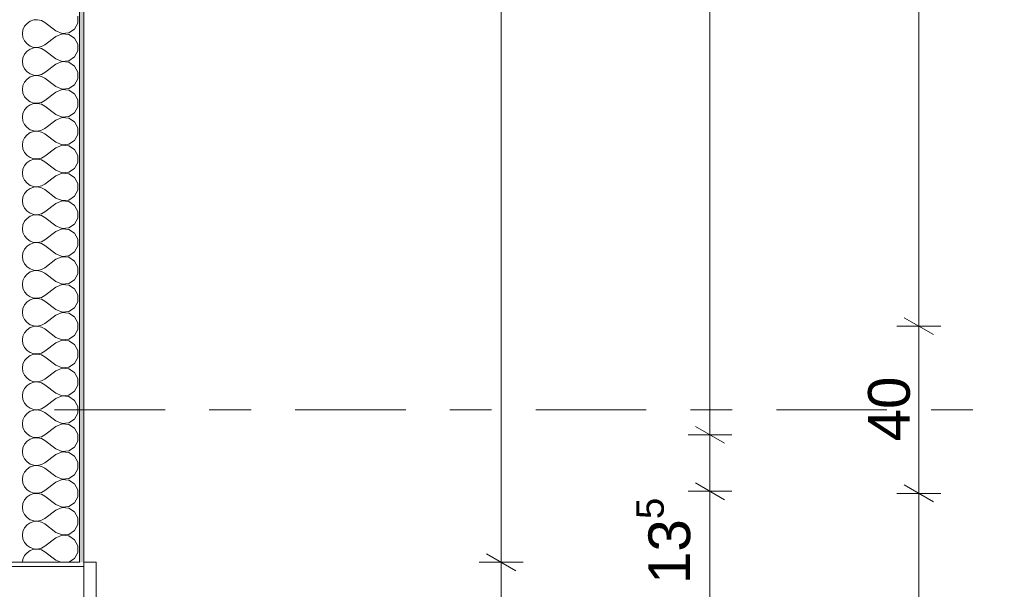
# Model space of a CAD drawing. Header units: metres. Extents: x -4 to 99, y -11 to 17.
# Tile 667 of 747: x 62.28 to 64.64, y 7.87 to 9.23. Entities that reach past the tile are written whole.
import ezdxf

# ---------------------------------------------------------------- set-up
doc = ezdxf.new("R2010")
doc.units = ezdxf.units.M
doc.header["$MEASUREMENT"] = 0
doc.linetypes.add('Strichlinie doppelt', pattern=[0.546806, 0.264583, -0.105833, 0.070556, -0.105833])
doc.linetypes.add('Strichlinie eng', pattern=[0.115, 0.075, -0.04])
for name, color, linetype in [('152 - Bemaßung_ Beschriftung.Ausbau', 7, 'Continuous'), ('451 - Universal.Achsen Raster', 7, 'Continuous'), ('604 - Struktur.Wand Aussen', 7, 'Continuous')]:
    doc.layers.add(name, color=color, linetype=linetype)
doc.styles.add('ERSTELLTER_STIL_2', font='txt')
doc.dimstyles.new('ERSTELLTER_STIL__1', dxfattribs={"dimtxt": 0.1, "dimasz": 0.0532, "dimexe": 0.18, "dimexo": 0.0625, "dimgap": 0, "dimtad": 1, "dimzin": 0, "dimdsep": 46, "dimtxsty": 'ERSTELLTER_STIL_2', "dimblk": 'ARROWHEAD_2', "dimblk1": 'ARROWHEAD_2', "dimblk2": 'ARROWHEAD_2', "dimcen": 0.09, "dimse1": 1, "dimse2": 1, "dimclrd": 7, "dimclre": 7, "dimclrt": 7, "dimazin": 0, "dimtfac": 1, "dimtdec": 4, "dimtmove": 0, "dimatfit": 3, "dimfxl": 1, "dimtolj": 1, "dimtzin": 0, "dimarcsym": 0})
doc.dimstyles.new('ERSTELLTER_STIL__13', dxfattribs={"dimtxt": 0.1, "dimasz": 0.0532, "dimexe": 0.18, "dimexo": 0.5, "dimgap": 0, "dimtad": 1, "dimzin": 0, "dimdsep": 46, "dimtxsty": 'ERSTELLTER_STIL_2', "dimblk": 'ARROWHEAD_2', "dimblk1": 'ARROWHEAD_2', "dimblk2": 'ARROWHEAD_2', "dimcen": 0.09, "dimse1": 1, "dimse2": 1, "dimclrd": 7, "dimclre": 7, "dimclrt": 7, "dimazin": 0, "dimtfac": 1, "dimtdec": 4, "dimtmove": 0, "dimatfit": 3, "dimfxl": 1, "dimtolj": 1, "dimtzin": 0, "dimarcsym": 0})
pattern_1 = [(0, (0, 0), (0, 0.08660254), [0, -0.05]), (0, (0.025, 0.0433), (0, 0.08660254), [0, -0.05])]

# ---------------------------------------------------------------- blocks, each defined once
blk = doc.blocks.new('*X16')
at = {"layer": '604 - Struktur.Wand Aussen', "color": 7, "linetype": 'Continuous', "lineweight": 5}
for p, q in [((62.2992, 9.2246), (62.2933, 9.2175)), ((62.3068, 9.2298), (62.2992, 9.2246)), ((62.3155, 9.2328), (62.3068, 9.2298)), ((62.3247, 9.2332), (62.3155, 9.2328)), ((62.3336, 9.2311), (62.3247, 9.2332)), ((62.3417, 9.2267), (62.3336, 9.2311)), ((62.3684, 9.2067), (62.3417, 9.2267)), ((62.413, 9.2109), (62.4207, 9.2252)), ((62.4207, 9.2252), (62.4207, 9.2415)), ((62.2896, 9.2091), (62.2884, 9.2)), ((62.2884, 9.2), (62.2896, 9.1909)), ((62.2933, 9.2175), (62.2896, 9.2091)), ((62.3684, 9.2067), (62.3833, 9.2004)), ((62.3833, 9.1996), (62.3684, 9.1933)), ((62.3833, 9.2004), (62.3995, 9.2019)), ((62.3995, 9.1981), (62.3833, 9.1996)), ((62.3995, 9.2019), (62.413, 9.2109)), ((62.413, 9.1891), (62.3995, 9.1981)), ((62.2896, 9.1909), (62.2933, 9.1825)), ((62.2933, 9.1825), (62.2992, 9.1754)), ((62.2992, 9.1754), (62.3068, 9.1702)), ((62.3684, 9.1933), (62.3417, 9.1733)), ((62.4207, 9.1748), (62.413, 9.1891)), ((62.4207, 9.1585), (62.4207, 9.1748)), ((62.2933, 9.1509), (62.2896, 9.1424)), ((62.2992, 9.1579), (62.2933, 9.1509)), ((62.3068, 9.1631), (62.2992, 9.1579)), ((62.3068, 9.1702), (62.3155, 9.1672)), ((62.3155, 9.1661), (62.3068, 9.1631)), ((62.3155, 9.1672), (62.3247, 9.1668)), ((62.3247, 9.1665), (62.3155, 9.1661)), ((62.3247, 9.1668), (62.3336, 9.1689)), ((62.3336, 9.1645), (62.3247, 9.1665)), ((62.3336, 9.1689), (62.3417, 9.1733)), ((62.3417, 9.16), (62.3336, 9.1645)), ((62.3684, 9.14), (62.3417, 9.16)), ((62.413, 9.1442), (62.4207, 9.1585)), ((62.2896, 9.1424), (62.2884, 9.1333)), ((62.2884, 9.1333), (62.2896, 9.1242)), ((62.3684, 9.1267), (62.3417, 9.1067)), ((62.3684, 9.14), (62.3833, 9.1337)), ((62.3833, 9.133), (62.3684, 9.1267)), ((62.3833, 9.1337), (62.3995, 9.1352)), ((62.3995, 9.1314), (62.3833, 9.133)), ((62.3995, 9.1352), (62.413, 9.1442)), ((62.413, 9.1224), (62.3995, 9.1314)), ((62.2896, 9.1242), (62.2933, 9.1158)), ((62.2933, 9.1158), (62.2992, 9.1087)), ((62.2992, 9.1087), (62.3068, 9.1035)), ((62.3068, 9.1035), (62.3155, 9.1006)), ((62.3336, 9.1022), (62.3417, 9.1067)), ((62.4207, 9.1081), (62.413, 9.1224)), ((62.4207, 9.0919), (62.4207, 9.1081)), ((62.2933, 9.0842), (62.2896, 9.0758)), ((62.2992, 9.0913), (62.2933, 9.0842)), ((62.3068, 9.0965), (62.2992, 9.0913)), ((62.3155, 9.0994), (62.3068, 9.0965)), ((62.3155, 9.1006), (62.3247, 9.1001)), ((62.3247, 9.0999), (62.3155, 9.0994)), ((62.3247, 9.1001), (62.3336, 9.1022)), ((62.3336, 9.0978), (62.3247, 9.0999)), ((62.3417, 9.0933), (62.3336, 9.0978)), ((62.3684, 9.0733), (62.3417, 9.0933)), ((62.413, 9.0776), (62.4207, 9.0919)), ((62.2896, 9.0758), (62.2884, 9.0667)), ((62.2884, 9.0667), (62.2896, 9.0576)), ((62.2896, 9.0576), (62.2933, 9.0491)), ((62.3684, 9.06), (62.3417, 9.04)), ((62.3684, 9.0733), (62.3833, 9.067)), ((62.3833, 9.0663), (62.3684, 9.06)), ((62.3833, 9.067), (62.3995, 9.0686)), ((62.3995, 9.0648), (62.3833, 9.0663)), ((62.3995, 9.0686), (62.413, 9.0776)), ((62.413, 9.0558), (62.3995, 9.0648)), ((62.4207, 9.0415), (62.413, 9.0558)), ((62.2933, 9.0491), (62.2992, 9.0421)), ((62.2992, 9.0421), (62.3068, 9.0369)), ((62.3068, 9.0369), (62.3155, 9.0339)), ((62.3155, 9.0328), (62.3068, 9.0298)), ((62.3155, 9.0339), (62.3247, 9.0335)), ((62.3247, 9.0332), (62.3155, 9.0328)), ((62.3247, 9.0335), (62.3336, 9.0355)), ((62.3336, 9.0311), (62.3247, 9.0332)), ((62.3336, 9.0355), (62.3417, 9.04)), ((62.4207, 9.0252), (62.4207, 9.0415)), ((62.2896, 9.0091), (62.2884, 9)), ((62.2933, 9.0175), (62.2896, 9.0091)), ((62.2992, 9.0246), (62.2933, 9.0175)), ((62.3068, 9.0298), (62.2992, 9.0246)), ((62.3417, 9.0267), (62.3336, 9.0311)), ((62.3684, 9.0067), (62.3417, 9.0267)), ((62.3995, 9.0019), (62.413, 9.0109)), ((62.413, 9.0109), (62.4207, 9.0252)), ((62.2884, 9), (62.2896, 8.9909)), ((62.2896, 8.9909), (62.2933, 8.9825)), ((62.3684, 8.9933), (62.3417, 8.9733)), ((62.3684, 9.0067), (62.3833, 9.0004)), ((62.3833, 8.9996), (62.3684, 8.9933)), ((62.3833, 9.0004), (62.3995, 9.0019)), ((62.3995, 8.9981), (62.3833, 8.9996)), ((62.413, 8.9891), (62.3995, 8.9981)), ((62.4207, 8.9748), (62.413, 8.9891)), ((62.2933, 8.9825), (62.2992, 8.9754)), ((62.2992, 8.9754), (62.3068, 8.9702)), ((62.3068, 8.9631), (62.2992, 8.9579)), ((62.3068, 8.9702), (62.3155, 8.9672)), ((62.3155, 8.9661), (62.3068, 8.9631)), ((62.3155, 8.9672), (62.3247, 8.9668)), ((62.3247, 8.9665), (62.3155, 8.9661)), ((62.3247, 8.9668), (62.3336, 8.9689)), ((62.3336, 8.9645), (62.3247, 8.9665)), ((62.3336, 8.9689), (62.3417, 8.9733)), ((62.3417, 8.96), (62.3336, 8.9645)), ((62.4207, 8.9585), (62.4207, 8.9748)), ((62.2896, 8.9424), (62.2884, 8.9333)), ((62.2933, 8.9509), (62.2896, 8.9424)), ((62.2992, 8.9579), (62.2933, 8.9509)), ((62.3684, 8.94), (62.3417, 8.96)), ((62.3684, 8.94), (62.3833, 8.9337)), ((62.3995, 8.9352), (62.413, 8.9442)), ((62.413, 8.9442), (62.4207, 8.9585)), ((62.2884, 8.9333), (62.2896, 8.9242)), ((62.2896, 8.9242), (62.2933, 8.9158)), ((62.2933, 8.9158), (62.2992, 8.9087)), ((62.3684, 8.9267), (62.3417, 8.9067)), ((62.3833, 8.933), (62.3684, 8.9267)), ((62.3833, 8.9337), (62.3995, 8.9352)), ((62.3995, 8.9314), (62.3833, 8.933)), ((62.413, 8.9224), (62.3995, 8.9314)), ((62.4207, 8.9081), (62.413, 8.9224)), ((62.2992, 8.8913), (62.2933, 8.8842)), ((62.2992, 8.9087), (62.3068, 8.9035)), ((62.3068, 8.8965), (62.2992, 8.8913)), ((62.3068, 8.9035), (62.3155, 8.9006)), ((62.3155, 8.8994), (62.3068, 8.8965)), ((62.3155, 8.9006), (62.3247, 8.9001)), ((62.3247, 8.8999), (62.3155, 8.8994)), ((62.3247, 8.9001), (62.3336, 8.9022)), ((62.3336, 8.8978), (62.3247, 8.8999)), ((62.3336, 8.9022), (62.3417, 8.9067)), ((62.3417, 8.8933), (62.3336, 8.8978)), ((62.3684, 8.8733), (62.3417, 8.8933)), ((62.413, 8.8776), (62.4207, 8.8919)), ((62.4207, 8.8919), (62.4207, 8.9081)), ((62.2896, 8.8758), (62.2884, 8.8667)), ((62.2933, 8.8842), (62.2896, 8.8758)), ((62.3684, 8.8733), (62.3833, 8.867)), ((62.3833, 8.867), (62.3995, 8.8686)), ((62.3995, 8.8686), (62.413, 8.8776)), ((62.2884, 8.8667), (62.2896, 8.8576)), ((62.2896, 8.8576), (62.2933, 8.8491)), ((62.2933, 8.8491), (62.2992, 8.8421)), ((62.3684, 8.86), (62.3417, 8.84)), ((62.3833, 8.8663), (62.3684, 8.86)), ((62.3995, 8.8648), (62.3833, 8.8663)), ((62.413, 8.8558), (62.3995, 8.8648)), ((62.4207, 8.8415), (62.413, 8.8558)), ((62.2992, 8.8246), (62.2933, 8.8175)), ((62.2992, 8.8421), (62.3068, 8.8369)), ((62.3068, 8.8298), (62.2992, 8.8246)), ((62.3068, 8.8369), (62.3155, 8.8339)), ((62.3155, 8.8328), (62.3068, 8.8298)), ((62.3155, 8.8339), (62.3247, 8.8335)), ((62.3247, 8.8332), (62.3155, 8.8328)), ((62.3247, 8.8335), (62.3336, 8.8355)), ((62.3336, 8.8311), (62.3247, 8.8332)), ((62.3336, 8.8355), (62.3417, 8.84)), ((62.3417, 8.8267), (62.3336, 8.8311)), ((62.3684, 8.8067), (62.3417, 8.8267)), ((62.413, 8.8109), (62.4207, 8.8252)), ((62.4207, 8.8252), (62.4207, 8.8415)), ((62.2896, 8.8091), (62.2884, 8.8)), ((62.2884, 8.8), (62.2896, 8.7909)), ((62.2933, 8.8175), (62.2896, 8.8091)), ((62.3684, 8.8067), (62.3833, 8.8004)), ((62.3833, 8.7996), (62.3684, 8.7933)), ((62.3833, 8.8004), (62.3995, 8.8019)), ((62.3995, 8.7981), (62.3833, 8.7996)), ((62.3995, 8.8019), (62.413, 8.8109)), ((62.413, 8.7891), (62.3995, 8.7981)), ((62.2896, 8.7909), (62.2933, 8.7825)), ((62.2933, 8.7825), (62.2992, 8.7754)), ((62.2992, 8.7754), (62.3068, 8.7702)), ((62.3336, 8.7689), (62.3417, 8.7733)), ((62.3684, 8.7933), (62.3417, 8.7733)), ((62.4207, 8.7748), (62.413, 8.7891)), ((62.4207, 8.7585), (62.4207, 8.7748)), ((62.2933, 8.7509), (62.2896, 8.7424)), ((62.2992, 8.7579), (62.2933, 8.7509)), ((62.3068, 8.7631), (62.2992, 8.7579)), ((62.3068, 8.7702), (62.3155, 8.7672)), ((62.3155, 8.7661), (62.3068, 8.7631)), ((62.3155, 8.7672), (62.3247, 8.7668)), ((62.3247, 8.7665), (62.3155, 8.7661)), ((62.3247, 8.7668), (62.3336, 8.7689)), ((62.3336, 8.7645), (62.3247, 8.7665)), ((62.3417, 8.76), (62.3336, 8.7645)), ((62.3684, 8.74), (62.3417, 8.76)), ((62.413, 8.7442), (62.4207, 8.7585)), ((62.2896, 8.7424), (62.2884, 8.7333)), ((62.2884, 8.7333), (62.2896, 8.7242)), ((62.3684, 8.7267), (62.3417, 8.7067)), ((62.3684, 8.74), (62.3833, 8.7337)), ((62.3833, 8.733), (62.3684, 8.7267)), ((62.3833, 8.7337), (62.3995, 8.7352)), ((62.3995, 8.7314), (62.3833, 8.733)), ((62.3995, 8.7352), (62.413, 8.7442)), ((62.413, 8.7224), (62.3995, 8.7314)), ((62.2896, 8.7242), (62.2933, 8.7158)), ((62.2933, 8.7158), (62.2992, 8.7087)), ((62.2992, 8.7087), (62.3068, 8.7035)), ((62.3068, 8.7035), (62.3155, 8.7006)), ((62.3247, 8.7001), (62.3336, 8.7022)), ((62.3336, 8.7022), (62.3417, 8.7067)), ((62.4207, 8.7081), (62.413, 8.7224)), ((62.4207, 8.6919), (62.4207, 8.7081)), ((62.2933, 8.6842), (62.2896, 8.6758)), ((62.2992, 8.6913), (62.2933, 8.6842)), ((62.3068, 8.6965), (62.2992, 8.6913)), ((62.3155, 8.6994), (62.3068, 8.6965)), ((62.3155, 8.7006), (62.3247, 8.7001)), ((62.3247, 8.6999), (62.3155, 8.6994)), ((62.3336, 8.6978), (62.3247, 8.6999)), ((62.3417, 8.6933), (62.3336, 8.6978)), ((62.3684, 8.6733), (62.3417, 8.6933)), ((62.413, 8.6776), (62.4207, 8.6919)), ((62.2896, 8.6758), (62.2884, 8.6667)), ((62.2884, 8.6667), (62.2896, 8.6576)), ((62.2896, 8.6576), (62.2933, 8.6491)), ((62.3684, 8.66), (62.3417, 8.64)), ((62.3684, 8.6733), (62.3833, 8.667)), ((62.3833, 8.6663), (62.3684, 8.66)), ((62.3833, 8.667), (62.3995, 8.6686)), ((62.3995, 8.6648), (62.3833, 8.6663)), ((62.3995, 8.6686), (62.413, 8.6776)), ((62.413, 8.6558), (62.3995, 8.6648)), ((62.4207, 8.6415), (62.413, 8.6558)), ((62.2933, 8.6491), (62.2992, 8.6421)), ((62.2992, 8.6421), (62.3068, 8.6369)), ((62.3068, 8.6369), (62.3155, 8.6339)), ((62.3155, 8.6328), (62.3068, 8.6298)), ((62.3155, 8.6339), (62.3247, 8.6335)), ((62.3247, 8.6332), (62.3155, 8.6328)), ((62.3247, 8.6335), (62.3336, 8.6355)), ((62.3336, 8.6311), (62.3247, 8.6332)), ((62.3336, 8.6355), (62.3417, 8.64)), ((62.3417, 8.6267), (62.3336, 8.6311)), ((62.4207, 8.6252), (62.4207, 8.6415)), ((62.2896, 8.6091), (62.2884, 8.6)), ((62.2933, 8.6175), (62.2896, 8.6091)), ((62.2992, 8.6246), (62.2933, 8.6175)), ((62.3068, 8.6298), (62.2992, 8.6246)), ((62.3684, 8.6067), (62.3417, 8.6267)), ((62.3995, 8.6019), (62.413, 8.6109)), ((62.413, 8.6109), (62.4207, 8.6252)), ((62.2884, 8.6), (62.2896, 8.5909)), ((62.2896, 8.5909), (62.2933, 8.5825)), ((62.3684, 8.5933), (62.3417, 8.5733)), ((62.3684, 8.6067), (62.3833, 8.6004)), ((62.3833, 8.5996), (62.3684, 8.5933)), ((62.3833, 8.6004), (62.3995, 8.6019)), ((62.3995, 8.5981), (62.3833, 8.5996)), ((62.413, 8.5891), (62.3995, 8.5981)), ((62.4207, 8.5748), (62.413, 8.5891)), ((62.2933, 8.5825), (62.2992, 8.5754)), ((62.2992, 8.5754), (62.3068, 8.5702)), ((62.3068, 8.5631), (62.2992, 8.5579)), ((62.3068, 8.5702), (62.3155, 8.5672)), ((62.3155, 8.5661), (62.3068, 8.5631)), ((62.3155, 8.5672), (62.3247, 8.5668)), ((62.3247, 8.5665), (62.3155, 8.5661)), ((62.3247, 8.5668), (62.3336, 8.5689)), ((62.3336, 8.5645), (62.3247, 8.5665)), ((62.3336, 8.5689), (62.3417, 8.5733)), ((62.3417, 8.56), (62.3336, 8.5645)), ((62.4207, 8.5585), (62.4207, 8.5748)), ((62.2896, 8.5424), (62.2884, 8.5333)), ((62.2933, 8.5509), (62.2896, 8.5424)), ((62.2992, 8.5579), (62.2933, 8.5509)), ((62.3684, 8.54), (62.3417, 8.56)), ((62.3684, 8.54), (62.3833, 8.5337)), ((62.3995, 8.5352), (62.413, 8.5442)), ((62.413, 8.5442), (62.4207, 8.5585)), ((62.2884, 8.5333), (62.2896, 8.5242)), ((62.2896, 8.5242), (62.2933, 8.5158)), ((62.2933, 8.5158), (62.2992, 8.5087)), ((62.3684, 8.5267), (62.3417, 8.5067)), ((62.3833, 8.533), (62.3684, 8.5267)), ((62.3833, 8.5337), (62.3995, 8.5352)), ((62.3995, 8.5314), (62.3833, 8.533)), ((62.413, 8.5224), (62.3995, 8.5314)), ((62.4207, 8.5081), (62.413, 8.5224)), ((62.2992, 8.4913), (62.2933, 8.4842)), ((62.2992, 8.5087), (62.3068, 8.5035)), ((62.3068, 8.4965), (62.2992, 8.4913)), ((62.3068, 8.5035), (62.3155, 8.5006)), ((62.3155, 8.4994), (62.3068, 8.4965)), ((62.3155, 8.5006), (62.3247, 8.5001)), ((62.3247, 8.4999), (62.3155, 8.4994)), ((62.3247, 8.5001), (62.3336, 8.5022)), ((62.3336, 8.4978), (62.3247, 8.4999)), ((62.3336, 8.5022), (62.3417, 8.5067)), ((62.3417, 8.4933), (62.3336, 8.4978)), ((62.3684, 8.4733), (62.3417, 8.4933)), ((62.413, 8.4776), (62.4207, 8.4919)), ((62.4207, 8.4919), (62.4207, 8.5081)), ((62.2896, 8.4758), (62.2884, 8.4667)), ((62.2884, 8.4667), (62.2896, 8.4576)), ((62.2933, 8.4842), (62.2896, 8.4758)), ((62.3684, 8.4733), (62.3833, 8.467)), ((62.3833, 8.4663), (62.3684, 8.46)), ((62.3833, 8.467), (62.3995, 8.4686)), ((62.3995, 8.4648), (62.3833, 8.4663)), ((62.3995, 8.4686), (62.413, 8.4776)), ((62.2896, 8.4576), (62.2933, 8.4491)), ((62.2933, 8.4491), (62.2992, 8.4421)), ((62.3684, 8.46), (62.3417, 8.44)), ((62.413, 8.4558), (62.3995, 8.4648)), ((62.4207, 8.4415), (62.413, 8.4558)), ((62.2992, 8.4246), (62.2933, 8.4175)), ((62.2992, 8.4421), (62.3068, 8.4369)), ((62.3068, 8.4298), (62.2992, 8.4246)), ((62.3068, 8.4369), (62.3155, 8.4339)), ((62.3155, 8.4328), (62.3068, 8.4298)), ((62.3155, 8.4339), (62.3247, 8.4335)), ((62.3247, 8.4332), (62.3155, 8.4328)), ((62.3247, 8.4335), (62.3336, 8.4355)), ((62.3336, 8.4311), (62.3247, 8.4332)), ((62.3336, 8.4355), (62.3417, 8.44)), ((62.3417, 8.4267), (62.3336, 8.4311)), ((62.3684, 8.4067), (62.3417, 8.4267)), ((62.413, 8.4109), (62.4207, 8.4252)), ((62.4207, 8.4252), (62.4207, 8.4415)), ((62.2896, 8.4091), (62.2884, 8.4)), ((62.2884, 8.4), (62.2896, 8.3909)), ((62.2933, 8.4175), (62.2896, 8.4091)), ((62.3684, 8.4067), (62.3833, 8.4004)), ((62.3833, 8.3996), (62.3684, 8.3933)), ((62.3833, 8.4004), (62.3995, 8.4019)), ((62.3995, 8.3981), (62.3833, 8.3996)), ((62.3995, 8.4019), (62.413, 8.4109)), ((62.413, 8.3891), (62.3995, 8.3981)), ((62.2896, 8.3909), (62.2933, 8.3825)), ((62.2933, 8.3825), (62.2992, 8.3754)), ((62.2992, 8.3754), (62.3068, 8.3702)), ((62.3336, 8.3689), (62.3417, 8.3733)), ((62.3684, 8.3933), (62.3417, 8.3733)), ((62.4207, 8.3748), (62.413, 8.3891)), ((62.4207, 8.3585), (62.4207, 8.3748)), ((62.2933, 8.3509), (62.2896, 8.3424)), ((62.2992, 8.3579), (62.2933, 8.3509)), ((62.3068, 8.3631), (62.2992, 8.3579)), ((62.3068, 8.3702), (62.3155, 8.3672)), ((62.3155, 8.3661), (62.3068, 8.3631)), ((62.3155, 8.3672), (62.3247, 8.3668)), ((62.3247, 8.3665), (62.3155, 8.3661)), ((62.3247, 8.3668), (62.3336, 8.3689)), ((62.3336, 8.3645), (62.3247, 8.3665)), ((62.3417, 8.36), (62.3336, 8.3645)), ((62.3684, 8.34), (62.3417, 8.36)), ((62.413, 8.3442), (62.4207, 8.3585)), ((62.2896, 8.3424), (62.2884, 8.3333)), ((62.2884, 8.3333), (62.2896, 8.3242)), ((62.3684, 8.3267), (62.3417, 8.3067)), ((62.3684, 8.34), (62.3833, 8.3337)), ((62.3833, 8.333), (62.3684, 8.3267)), ((62.3833, 8.3337), (62.3995, 8.3352)), ((62.3995, 8.3314), (62.3833, 8.333)), ((62.3995, 8.3352), (62.413, 8.3442)), ((62.413, 8.3224), (62.3995, 8.3314)), ((62.2896, 8.3242), (62.2933, 8.3158)), ((62.2933, 8.3158), (62.2992, 8.3087)), ((62.2992, 8.3087), (62.3068, 8.3035)), ((62.3068, 8.3035), (62.3155, 8.3006)), ((62.3247, 8.3001), (62.3336, 8.3022)), ((62.3336, 8.3022), (62.3417, 8.3067)), ((62.4207, 8.3081), (62.413, 8.3224)), ((62.4207, 8.2919), (62.4207, 8.3081)), ((62.2933, 8.2842), (62.2896, 8.2758)), ((62.2992, 8.2913), (62.2933, 8.2842)), ((62.3068, 8.2965), (62.2992, 8.2913)), ((62.3155, 8.2994), (62.3068, 8.2965)), ((62.3155, 8.3006), (62.3247, 8.3001)), ((62.3247, 8.2999), (62.3155, 8.2994)), ((62.3336, 8.2978), (62.3247, 8.2999)), ((62.3417, 8.2933), (62.3336, 8.2978)), ((62.3684, 8.2733), (62.3417, 8.2933)), ((62.3995, 8.2686), (62.413, 8.2776)), ((62.413, 8.2776), (62.4207, 8.2919)), ((62.2896, 8.2758), (62.2884, 8.2667)), ((62.2884, 8.2667), (62.2896, 8.2576)), ((62.2896, 8.2576), (62.2933, 8.2491)), ((62.3684, 8.26), (62.3417, 8.24)), ((62.3684, 8.2733), (62.3833, 8.267)), ((62.3833, 8.2663), (62.3684, 8.26)), ((62.3833, 8.267), (62.3995, 8.2686)), ((62.3995, 8.2648), (62.3833, 8.2663)), ((62.413, 8.2558), (62.3995, 8.2648)), ((62.4207, 8.2415), (62.413, 8.2558)), ((62.2933, 8.2491), (62.2992, 8.2421)), ((62.2992, 8.2421), (62.3068, 8.2369)), ((62.3068, 8.2369), (62.3155, 8.2339)), ((62.3155, 8.2328), (62.3068, 8.2298)), ((62.3155, 8.2339), (62.3247, 8.2335)), ((62.3247, 8.2332), (62.3155, 8.2328)), ((62.3247, 8.2335), (62.3336, 8.2355)), ((62.3336, 8.2311), (62.3247, 8.2332)), ((62.3336, 8.2355), (62.3417, 8.24)), ((62.3417, 8.2267), (62.3336, 8.2311)), ((62.4207, 8.2252), (62.4207, 8.2415)), ((62.2896, 8.2091), (62.2884, 8.2)), ((62.2933, 8.2175), (62.2896, 8.2091)), ((62.2992, 8.2246), (62.2933, 8.2175)), ((62.3068, 8.2298), (62.2992, 8.2246)), ((62.3684, 8.2067), (62.3417, 8.2267)), ((62.3684, 8.2067), (62.3833, 8.2004)), ((62.3995, 8.2019), (62.413, 8.2109)), ((62.413, 8.2109), (62.4207, 8.2252)), ((62.2884, 8.2), (62.2896, 8.1909)), ((62.2896, 8.1909), (62.2933, 8.1825)), ((62.3684, 8.1933), (62.3417, 8.1733)), ((62.3833, 8.1996), (62.3684, 8.1933)), ((62.3833, 8.2004), (62.3995, 8.2019)), ((62.3995, 8.1981), (62.3833, 8.1996)), ((62.413, 8.1891), (62.3995, 8.1981)), ((62.4207, 8.1748), (62.413, 8.1891)), ((62.2933, 8.1825), (62.2992, 8.1754)), ((62.2992, 8.1754), (62.3068, 8.1702)), ((62.3068, 8.1631), (62.2992, 8.1579)), ((62.3068, 8.1702), (62.3155, 8.1672)), ((62.3155, 8.1661), (62.3068, 8.1631)), ((62.3155, 8.1672), (62.3247, 8.1668)), ((62.3247, 8.1665), (62.3155, 8.1661)), ((62.3247, 8.1668), (62.3336, 8.1689)), ((62.3336, 8.1645), (62.3247, 8.1665)), ((62.3336, 8.1689), (62.3417, 8.1733)), ((62.3417, 8.16), (62.3336, 8.1645)), ((62.3684, 8.14), (62.3417, 8.16)), ((62.4207, 8.1585), (62.4207, 8.1748)), ((62.2896, 8.1424), (62.2884, 8.1333)), ((62.2933, 8.1509), (62.2896, 8.1424)), ((62.2992, 8.1579), (62.2933, 8.1509)), ((62.3684, 8.14), (62.3833, 8.1337)), ((62.3995, 8.1352), (62.413, 8.1442)), ((62.413, 8.1442), (62.4207, 8.1585)), ((62.2884, 8.1333), (62.2896, 8.1242)), ((62.2896, 8.1242), (62.2933, 8.1158)), ((62.2933, 8.1158), (62.2992, 8.1087)), ((62.3684, 8.1267), (62.3417, 8.1067)), ((62.3833, 8.133), (62.3684, 8.1267)), ((62.3833, 8.1337), (62.3995, 8.1352)), ((62.3995, 8.1314), (62.3833, 8.133)), ((62.413, 8.1224), (62.3995, 8.1314)), ((62.4207, 8.1081), (62.413, 8.1224)), ((62.2992, 8.0913), (62.2933, 8.0842)), ((62.2992, 8.1087), (62.3068, 8.1035)), ((62.3068, 8.0965), (62.2992, 8.0913)), ((62.3068, 8.1035), (62.3155, 8.1006)), ((62.3155, 8.0994), (62.3068, 8.0965)), ((62.3155, 8.1006), (62.3247, 8.1001)), ((62.3247, 8.0999), (62.3155, 8.0994)), ((62.3247, 8.1001), (62.3336, 8.1022)), ((62.3336, 8.0978), (62.3247, 8.0999)), ((62.3336, 8.1022), (62.3417, 8.1067)), ((62.3417, 8.0933), (62.3336, 8.0978)), ((62.3684, 8.0733), (62.3417, 8.0933)), ((62.413, 8.0776), (62.4207, 8.0919)), ((62.4207, 8.0919), (62.4207, 8.1081)), ((62.2896, 8.0758), (62.2884, 8.0667)), ((62.2884, 8.0667), (62.2896, 8.0576)), ((62.2933, 8.0842), (62.2896, 8.0758)), ((62.3684, 8.0733), (62.3833, 8.067)), ((62.3833, 8.0663), (62.3684, 8.06)), ((62.3833, 8.067), (62.3995, 8.0686)), ((62.3995, 8.0648), (62.3833, 8.0663)), ((62.3995, 8.0686), (62.413, 8.0776)), ((62.2896, 8.0576), (62.2933, 8.0491)), ((62.2933, 8.0491), (62.2992, 8.0421)), ((62.2992, 8.0421), (62.3068, 8.0369)), ((62.3684, 8.06), (62.3417, 8.04)), ((62.413, 8.0558), (62.3995, 8.0648)), ((62.4207, 8.0415), (62.413, 8.0558)), ((62.2992, 8.0246), (62.2933, 8.0175)), ((62.3068, 8.0298), (62.2992, 8.0246)), ((62.3068, 8.0369), (62.3155, 8.0339)), ((62.3155, 8.0328), (62.3068, 8.0298)), ((62.3155, 8.0339), (62.3247, 8.0335)), ((62.3247, 8.0332), (62.3155, 8.0328)), ((62.3247, 8.0335), (62.3336, 8.0355)), ((62.3336, 8.0311), (62.3247, 8.0332)), ((62.3336, 8.0355), (62.3417, 8.04)), ((62.3417, 8.0267), (62.3336, 8.0311)), ((62.3684, 8.0067), (62.3417, 8.0267)), ((62.413, 8.0109), (62.4207, 8.0252)), ((62.4207, 8.0252), (62.4207, 8.0415)), ((62.2896, 8.0091), (62.2884, 8)), ((62.2884, 8), (62.2896, 7.9909)), ((62.2933, 8.0175), (62.2896, 8.0091)), ((62.3684, 8.0067), (62.3833, 8.0004)), ((62.3833, 7.9996), (62.3684, 7.9933)), ((62.3833, 8.0004), (62.3995, 8.0019)), ((62.3995, 7.9981), (62.3833, 7.9996)), ((62.3995, 8.0019), (62.413, 8.0109)), ((62.413, 7.9891), (62.3995, 7.9981)), ((62.2896, 7.9909), (62.2933, 7.9825)), ((62.2933, 7.9825), (62.2992, 7.9754)), ((62.2992, 7.9754), (62.3068, 7.9702)), ((62.3336, 7.9689), (62.3417, 7.9733)), ((62.3684, 7.9933), (62.3417, 7.9733)), ((62.4207, 7.9748), (62.413, 7.9891)), ((62.4207, 7.9585), (62.4207, 7.9748)), ((62.2933, 7.9509), (62.2896, 7.9424)), ((62.2992, 7.9579), (62.2933, 7.9509)), ((62.3068, 7.9631), (62.2992, 7.9579)), ((62.3068, 7.9702), (62.3155, 7.9672)), ((62.3155, 7.9661), (62.3068, 7.9631)), ((62.3155, 7.9672), (62.3247, 7.9668)), ((62.3247, 7.9665), (62.3155, 7.9661)), ((62.3247, 7.9668), (62.3336, 7.9689)), ((62.3336, 7.9645), (62.3247, 7.9665)), ((62.3417, 7.96), (62.3336, 7.9645)), ((62.3684, 7.94), (62.3417, 7.96)), ((62.413, 7.9442), (62.4207, 7.9585)), ((62.2896, 7.9424), (62.2886, 7.935)), ((62.3684, 7.94), (62.3803, 7.935)), ((62.3969, 7.935), (62.3995, 7.9352)), ((62.3995, 7.9352), (62.413, 7.9442))]:
    blk.add_line(p, q, dxfattribs=at)
blk = doc.blocks.new('*D500')
at = {"layer": '152 - Bemaßung_ Beschriftung.Ausbau', "color": 7, "linetype": 'Continuous', "lineweight": 5}
for p, q in [((63.4, 7.9552), (63.47, 7.9148)), ((63.4875, 7.935), (63.3825, 7.935)), ((63.435, 6.145), (63.435, 7.935)), ((63.4, 6.1652), (63.47, 6.1248)), ((63.4875, 6.145), (63.3825, 6.145))]:
    blk.add_line(p, q, dxfattribs=at)
at = {"layer": '152 - Bemaßung_ Beschriftung.Ausbau', "color": 7, "lineweight": 5, "char_height": 0.1, "attachment_point": 7, "rotation": 90, "style": 'ERSTELLTER_STIL_2'}
for s, insert in [('\\A1;{\\pql;\\fArial|b0|i0|c0|p38;1,79}', (63.415, 6.907)), ('\\A1;{\\pql;\\fArial|b0|i0|c0|p38;2,01}', (63.555, 6.907))]:
    blk.add_mtext(s, dxfattribs=dict(at, insert=insert))
blk = doc.blocks.new('ARROWHEAD_2')
at = {"color": 0, "linetype": 'Continuous', "lineweight": 0}
for p, q in [((-0.378, -0.655), (0.378, 0.655)), ((0, 0), (-1, 0))]:
    blk.add_line(p, q, dxfattribs=at)
blk = doc.blocks.new('*D501')
at = {"layer": '152 - Bemaßung_ Beschriftung.Ausbau', "color": 7, "linetype": 'Continuous', "lineweight": 5}
for p, q in [((63.4, 13.7152), (63.47, 13.6748)), ((63.4875, 13.695), (63.3825, 13.695)), ((63.435, 7.935), (63.435, 13.695)), ((63.4, 7.9552), (63.47, 7.9148)), ((63.4875, 7.935), (63.3825, 7.935))]:
    blk.add_line(p, q, dxfattribs=at)
at = {"layer": '152 - Bemaßung_ Beschriftung.Ausbau', "color": 7, "lineweight": 5, "insert": (63.415, 10.682), "char_height": 0.1, "attachment_point": 7, "rotation": 90, "style": 'ERSTELLTER_STIL_2'}
blk.add_mtext('\\A1;{\\pql;\\fArial|b0|i0|c0|p38;5,76}', dxfattribs=at)
blk = doc.blocks.new('*D508')
at = {"layer": '152 - Bemaßung_ Beschriftung.Ausbau', "color": 7, "linetype": 'Continuous', "lineweight": 5}
for p, q in [((63.9, 8.1252), (63.97, 8.0848)), ((63.9875, 8.105), (63.8825, 8.105)), ((63.935, 5.925), (63.935, 8.105)), ((63.9, 5.9452), (63.97, 5.9048)), ((63.9875, 5.925), (63.8825, 5.925))]:
    blk.add_line(p, q, dxfattribs=at)
at = {"layer": '152 - Bemaßung_ Beschriftung.Ausbau', "color": 7, "lineweight": 5, "char_height": 0.1, "attachment_point": 7, "rotation": 90, "style": 'ERSTELLTER_STIL_2'}
for s, insert in [('\\A1;{\\pql;\\fArial|b0|i0|c0|p38;13\\fArial|b0|i0|c0|p38;\\A1{\\H.66x;\\S5^  ;}}', (63.9167, 7.8829)), ('\\A1;{\\pql;\\fArial|b0|i0|c0|p38;2,18}', (63.915, 6.781))]:
    blk.add_mtext(s, dxfattribs=dict(at, insert=insert))
blk = doc.blocks.new('*D509')
at = {"layer": '152 - Bemaßung_ Beschriftung.Ausbau', "color": 7, "linetype": 'Continuous', "lineweight": 5}
for p, q in [((63.9, 8.2602), (63.97, 8.2198)), ((63.9875, 8.24), (63.8825, 8.24)), ((63.935, 8.105), (63.935, 8.24)), ((63.9, 8.1252), (63.97, 8.0848)), ((63.9875, 8.105), (63.8825, 8.105))]:
    blk.add_line(p, q, dxfattribs=at)
blk = doc.blocks.new('*D510')
at = {"layer": '152 - Bemaßung_ Beschriftung.Ausbau', "color": 7, "linetype": 'Continuous', "lineweight": 5}
for p, q in [((63.9, 13.4752), (63.97, 13.4348)), ((63.9875, 13.455), (63.8825, 13.455)), ((63.935, 8.24), (63.935, 13.455)), ((63.9, 8.2602), (63.97, 8.2198)), ((63.9875, 8.24), (63.8825, 8.24))]:
    blk.add_line(p, q, dxfattribs=at)
at = {"layer": '152 - Bemaßung_ Beschriftung.Ausbau', "color": 7, "lineweight": 5, "insert": (63.9344, 10.6894), "char_height": 0.1, "attachment_point": 7, "rotation": 90, "style": 'ERSTELLTER_STIL_2'}
blk.add_mtext('\\A1;{\\pql;\\fArial|b0|i0|c0|p38;5,21\\fArial|b0|i0|c0|p38;\\A1{\\H.66x;\\S5^  ;}}', dxfattribs=at)
blk = doc.blocks.new('*D519')
at = {"layer": '152 - Bemaßung_ Beschriftung.Ausbau', "color": 7, "linetype": 'Continuous', "lineweight": 5}
for p, q in [((64.4, 8.1202), (64.47, 8.0798)), ((64.4875, 8.1), (64.3825, 8.1)), ((64.435, 6), (64.435, 8.1)), ((64.4, 6.0202), (64.47, 5.9798)), ((64.4875, 6), (64.3825, 6))]:
    blk.add_line(p, q, dxfattribs=at)
at = {"layer": '152 - Bemaßung_ Beschriftung.Ausbau', "color": 7, "lineweight": 5, "insert": (64.415, 6.917), "char_height": 0.1, "attachment_point": 7, "rotation": 90, "style": 'ERSTELLTER_STIL_2'}
blk.add_mtext('\\A1;{\\pql;\\fArial|b0|i0|c0|p38;2,10}', dxfattribs=at)
blk = doc.blocks.new('*D520')
at = {"layer": '152 - Bemaßung_ Beschriftung.Ausbau', "color": 7, "linetype": 'Continuous', "lineweight": 5}
for p, q in [((64.4, 8.5202), (64.47, 8.4798)), ((64.4875, 8.5), (64.3825, 8.5)), ((64.435, 8.1), (64.435, 8.5)), ((64.4, 8.1202), (64.47, 8.0798)), ((64.4875, 8.1), (64.3825, 8.1))]:
    blk.add_line(p, q, dxfattribs=at)
at = {"layer": '152 - Bemaßung_ Beschriftung.Ausbau', "color": 7, "lineweight": 5, "insert": (64.415, 8.2241), "char_height": 0.1, "attachment_point": 7, "rotation": 90, "style": 'ERSTELLTER_STIL_2'}
blk.add_mtext('\\A1;{\\pql;\\fArial|b0|i0|c0|p38;40}', dxfattribs=at)
blk = doc.blocks.new('*D521')
at = {"layer": '152 - Bemaßung_ Beschriftung.Ausbau', "color": 7, "linetype": 'Continuous', "lineweight": 5}
for p, q in [((64.435, 13), (64.435, 13.45)), ((64.4, 13.0202), (64.47, 12.9798)), ((64.4875, 13), (64.3825, 13)), ((64.435, 8.5), (64.435, 13)), ((64.4, 8.5202), (64.47, 8.4798)), ((64.4875, 8.5), (64.3825, 8.5))]:
    blk.add_line(p, q, dxfattribs=at)
at = {"layer": '152 - Bemaßung_ Beschriftung.Ausbau', "color": 7, "lineweight": 5, "insert": (64.415, 10.617), "char_height": 0.1, "attachment_point": 7, "rotation": 90, "style": 'ERSTELLTER_STIL_2'}
blk.add_mtext('\\A1;{\\pql;\\fArial|b0|i0|c0|p38;4,50}', dxfattribs=at)
blk = doc.blocks.new('*D526')
at = {"layer": '152 - Bemaßung_ Beschriftung.Ausbau', "color": 7, "linetype": 'Continuous', "lineweight": 5}
for p, q in [((64.935, 13.845), (64.935, 13.8792)), ((64.9875, 13.845), (64.8825, 13.845)), ((64.97, 13.8248), (64.9, 13.8652)), ((64.935, -0.145), (64.935, 13.845)), ((64.9, -0.1248), (64.97, -0.1652)), ((64.9875, -0.145), (64.8825, -0.145)), ((64.935, -0.1792), (64.935, -0.145))]:
    blk.add_line(p, q, dxfattribs=at)
at = {"layer": '152 - Bemaßung_ Beschriftung.Ausbau', "color": 7, "lineweight": 5, "insert": (64.915, 6.679), "char_height": 0.1, "attachment_point": 7, "rotation": 90, "style": 'ERSTELLTER_STIL_2'}
blk.add_mtext('\\A1;{\\pql;\\fArial|b0|i0|c0|p38;13,99}', dxfattribs=at)

msp = doc.modelspace()

# ---------------------------------------------------------------- hatches: boundary and pattern name
at = {"layer": '604 - Struktur.Wand Aussen', "linetype": 'Continuous', "lineweight": 0, "true_color": 0x000000}
h = msp.add_hatch(dxfattribs=at)
h.set_pattern_fill('Verputz_0001', color=18, style=0, pattern_type=2)
h.set_pattern_definition(pattern_1)
h.paths.add_polyline_path([(62.425, 7.935), (62.435, 7.935), (62.435, 13.845), (62.425, 13.845)])
h = msp.add_hatch(dxfattribs=at)
h.set_pattern_fill('Verputz_0001', color=18, style=0, pattern_type=2)
h.set_pattern_definition(pattern_1)
h.paths.add_polyline_path([(62.435, 7.935), (62.425, 7.935), (62.155, 7.935), (62.155, 7.925), (62.435, 7.925)])

# ---------------------------------------------------------------- linework, layer by layer
at = {"layer": '451 - Universal.Achsen Raster', "color": 160, "linetype": 'Strichlinie doppelt', "lineweight": 9, "true_color": 0x3232ff}
msp.add_line((64.935, 8.3), (-3.175, 8.3), dxfattribs=at)
at = {"layer": '604 - Struktur.Wand Aussen', "color": 7, "linetype": 'Continuous', "lineweight": 5}
for p, q in [((62.425, 7.935), (62.425, 13.705)), ((62.425, 7.935), (62.155, 7.935)), ((62.155, 7.925), (62.435, 7.925)), ((62.155, 7.925), (62.435, 7.925)), ((62.435, 7.935), (62.435, 7.925)), ((62.435, 7.935), (62.435, 7.925))]:
    msp.add_line(p, q, dxfattribs=at)
at = {"layer": '604 - Struktur.Wand Aussen', "color": 7, "linetype": 'Continuous', "lineweight": 9}
for p, q in [((62.435, 7.935), (62.465, 7.935)), ((62.465, 7.935), (62.465, 6.145))]:
    msp.add_line(p, q, dxfattribs=at)
at = {"layer": '604 - Struktur.Wand Aussen', "color": 7, "linetype": 'Strichlinie eng', "lineweight": 9}
msp.add_line((62.435, 7.925), (62.435, 6.155), dxfattribs=at)
at = {"layer": '604 - Struktur.Wand Aussen', "color": 7, "linetype": 'Continuous', "lineweight": 5, "flags": 128}
msp.add_lwpolyline([(62.435, 7.935), (62.435, 13.845)], dxfattribs=at)

# ---------------------------------------------------------------- block references
at = {"layer": '604 - Struktur.Wand Aussen', "color": 7, "lineweight": 18}
msp.add_blockref('*X16', (0, 0), dxfattribs=at)

# ---------------------------------------------------------------- dimensions: what is measured, and where the dimension line sits
at = {"layer": '152 - Bemaßung_ Beschriftung.Ausbau', "color": 7, "linetype": 'Continuous', "lineweight": 5}
for base, p1, p2, dimstyle, picture, middle in [((64.935, 13.845), (62.425, -0.145), (62.425, 13.845), 'ERSTELLTER_STIL__1', '*D526', (64.865, 6.847)), ((63.435, 13.695), (62.085, 7.935), (62.275, 13.695), 'ERSTELLTER_STIL__1', '*D501', (63.365, 10.8119)), ((63.935025, 13.455), (58.1299889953, 8.24), (62.035025, 13.455), 'ERSTELLTER_STIL__1', '*D510', (63.8650249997, 10.9543704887)), ((64.435, 13), (61.58, 8.5), (61.58, 13), 'ERSTELLTER_STIL__13', '*D521', (64.365, 10.7468)), ((64.435, 8.5), (61.58, 8.1), (61.58, 8.5), 'ERSTELLTER_STIL__13', '*D520', (64.365, 8.3003)), ((63.935, 8.105), (59.82, 5.925), (58.13, 8.105), 'ERSTELLTER_STIL__1', '*D508', (63.865, 6.9109)), ((63.935025, 8.24), (58.1299889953, 8.105), (58.1299889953, 8.24), 'ERSTELLTER_STIL__1', '*D509', (63.8650249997, 8.0942080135)), ((64.435, 8.1), (61.58, 6), (61.58, 8.1), 'ERSTELLTER_STIL__13', '*D519', (64.365, 7.0468)), ((63.435, 7.935), (62.085, 6.145), (62.085, 7.935), 'ERSTELLTER_STIL__1', '*D500', (63.365, 7.0369))]:
    dim = msp.add_linear_dim(base=base, p1=p1, p2=p2, angle=90, dimstyle=dimstyle, dxfattribs=at)
    dim.commit()
    dim.dimension.update_dxf_attribs({"geometry": picture, "text_midpoint": middle, "dimtype": 160, "text_rotation": 90})

doc.saveas('drawing.dxf')
